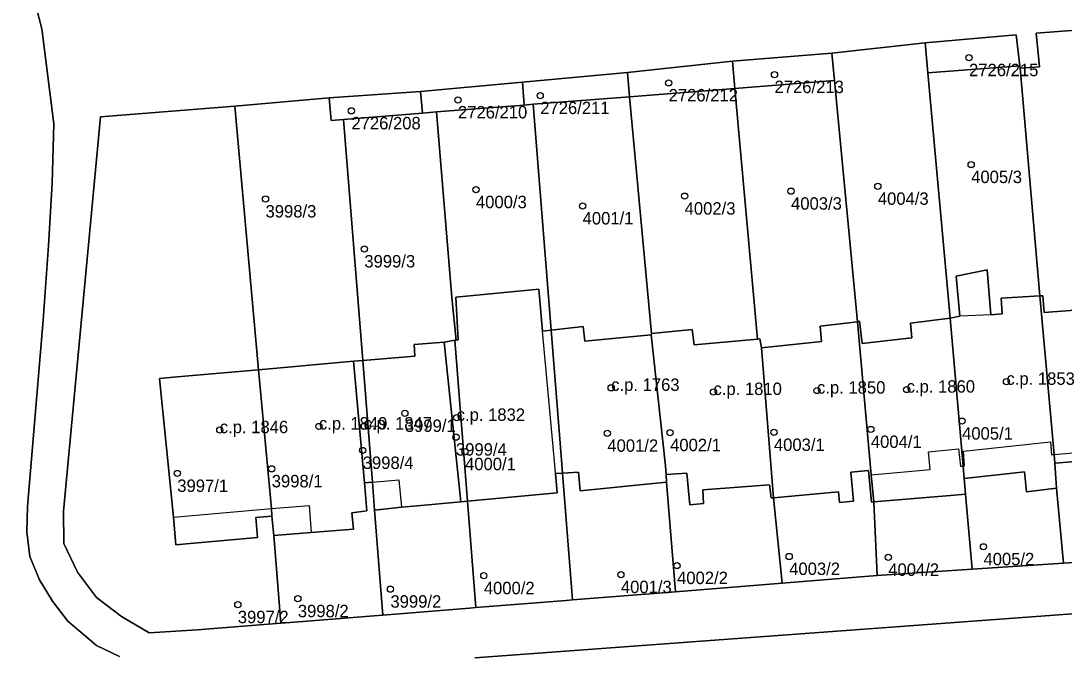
# Model space of a CAD drawing. Extents: x -878211 to -870363, y -1058464 to -1052522.
# Drawn here: x -873233.3 to -873149.4, y -1055794.2 to -1055743.4 of the extents above; entities that cross this region are included whole.
import ezdxf

# ---------------------------------------------------------------- set-up
doc = ezdxf.new("R2010")
doc.units = 0
for name, color, linetype in [('Definiční body', 7, 'Continuous'), ('Polygon budovy', 7, 'Continuous'), ('Polygon parcely', 7, 'Continuous')]:
    doc.layers.add(name, color=color, linetype=linetype)

msp = doc.modelspace()

# ---------------------------------------------------------------- linework, layer by layer
at = {"layer": 'Definiční body'}
for centre in [(-873157, -1055746.40994), (-873172.65, -1055747.76994), (-873181.17, -1055748.43994), (-873198.12, -1055749.80994), (-873191.5, -1055749.45994), (-873206.69, -1055750.68994), (-873156.83, -1055755.00994), (-873196.67, -1055757.02994), (-873171.32, -1055757.14994), (-873164.34, -1055756.75994), (-873213.6, -1055757.77994), (-873179.88, -1055757.54994), (-873188.09, -1055758.33994), (-873205.65, -1055761.79994), (-873153.99, -1055772.47994), (-873185.79, -1055772.96994), (-873177.56, -1055773.29994), (-873169.23, -1055773.18994), (-873162.02, -1055773.10994), (-873202.39, -1055775.02994), (-873198.22, -1055775.37994), (-873157.56, -1055775.64994), (-873217.28, -1055776.36994), (-873209.3, -1055776.07994), (-873205.71, -1055776.07994), (-873186.1, -1055776.62994), (-873181.05, -1055776.57994), (-873172.7, -1055776.55994), (-873164.9, -1055776.31994), (-873198.28, -1055776.93994), (-873205.78, -1055778.00994), (-873197.55, -1055778.10994), (-873220.7, -1055779.85994), (-873213.1, -1055779.48994), (-873155.84, -1055785.75994), (-873171.47, -1055786.53994), (-873163.5, -1055786.60994), (-873180.49, -1055787.26994), (-873196.04, -1055788.08994), (-873185.01, -1055787.99994), (-873203.55, -1055789.16994), (-873211, -1055789.93994), (-873215.83, -1055790.41994)]:
    msp.add_circle(centre, 0.25, dxfattribs=at)
at = {"layer": 'Polygon budovy'}
for points in [[(-873197.35, -1055782.09), (-873190.14, -1055781.41), (-873190.27, -1055779.86), (-873190.33, -1055779.18), (-873191.32, -1055768.41), (-873191.61, -1055765.04), (-873198.29, -1055765.68), (-873198.1, -1055769.11), (-873198.27, -1055769.13), (-873198.38, -1055769.15), (-873199.22, -1055769.29), (-873197.89, -1055782.14)], [(-873150.45, -1055777.32), (-873150.37, -1055778.35), (-873150.16, -1055778.33), (-873151.31, -1055765.57), (-873154.41, -1055765.76), (-873154.34, -1055767.02), (-873155.24, -1055767.1), (-873157.73, -1055767.2), (-873158.51, -1055767.38), (-873157.48, -1055779.27), (-873157.37, -1055779.26), (-873157.44, -1055778.06)], [(-873151.31, -1055765.57), (-873150.16, -1055778.33), (-873142.36, -1055777.64), (-873142.29, -1055778.58), (-873141.89, -1055778.54), (-873142.91, -1055767.38), (-873146.03, -1055767.74), (-873147.66, -1055767.87), (-873147.76, -1055766.66), (-873150.95, -1055766.92), (-873151.06, -1055765.56)], [(-873188.04, -1055768.05), (-873190.63, -1055768.33), (-873189.77, -1055779.12), (-873189.71, -1055779.83), (-873188.42, -1055779.75), (-873188.28, -1055781.25), (-873181.33, -1055780.55), (-873181.37, -1055779.94), (-873181.43, -1055779.24), (-873182.57, -1055768.72), (-873187.91, -1055769.23)], [(-873173.7, -1055769.76), (-873172.74, -1055781.82), (-873167.51, -1055781.34), (-873167.41, -1055782.21), (-873166.3, -1055782.08), (-873166.52, -1055779.75), (-873165.08, -1055779.62), (-873164.86, -1055782.17), (-873164.67, -1055782.15), (-873164.87, -1055779.98), (-873165.98, -1055767.65), (-873168.97, -1055768.01), (-873168.88, -1055769.25)], [(-873165.98, -1055767.65), (-873164.87, -1055779.98), (-873160.13, -1055779.54), (-873160.27, -1055778.13), (-873157.85, -1055777.89), (-873157.7, -1055779.28), (-873157.48, -1055779.27), (-873158.51, -1055767.38), (-873161.71, -1055767.78), (-873161.6, -1055768.96), (-873165.6, -1055769.41), (-873165.8, -1055767.62)], [(-873172.74, -1055781.82), (-873173.7, -1055769.76), (-873173.82, -1055769.02), (-873174.02, -1055769.05), (-873179.12, -1055769.5), (-873179.28, -1055768.28), (-873182.56, -1055768.6), (-873182.57, -1055768.72), (-873181.43, -1055779.24), (-873181.37, -1055779.94), (-873179.71, -1055779.84), (-873179.47, -1055782.39), (-873178.36, -1055782.28), (-873178.42, -1055781.19), (-873173.06, -1055780.78), (-873172.92, -1055781.82)], [(-873205.78, -1055770.77), (-873206.51, -1055770.83), (-873205.65, -1055780.62), (-873205, -1055780.56), (-873202.88, -1055780.37), (-873202.67, -1055782.58), (-873201.4, -1055782.46), (-873197.89, -1055782.14), (-873199.22, -1055769.29), (-873201.65, -1055769.48), (-873201.58, -1055770.43)], [(-873214.16, -1055771.52), (-873213.13, -1055782.69), (-873210.1, -1055782.45), (-873209.93, -1055784.61), (-873206.52, -1055784.34), (-873206.65, -1055783.04), (-873205.45, -1055782.87), (-873205.65, -1055780.62), (-873206.51, -1055770.83)], [(-873220.72, -1055772.1), (-873222.12, -1055772.23), (-873221.01, -1055783.38), (-873213.13, -1055782.69), (-873214.16, -1055771.52)]]:
    msp.add_lwpolyline(points, close=True, dxfattribs=at)
at = {"layer": 'Polygon parcely'}
for points in [[(-873196.76, -1055794.69), (-873149.05, -1055791.17), (-873107.38, -1055788.06), (-873105.52, -1055787.88), (-873101.59, -1055787.6), (-873100.56, -1055787.4), (-873099.68, -1055787.06), (-873098.73, -1055786.49), (-873098.02, -1055785.8), (-873097.54, -1055784.93), (-873097.37, -1055783.94), (-873097.39, -1055772.35), (-873097.7, -1055736.59), (-873098.17, -1055689.41), (-873098.6, -1055687.45), (-873099.9, -1055685.9), (-873101.62, -1055684.87)], [(-873234.54, -1055733.45), (-873233.09, -1055738.24), (-873231.61, -1055744.09), (-873230.63, -1055751.74), (-873230.77, -1055756.51), (-873231.05, -1055761.52), (-873231.5, -1055767.54), (-873232.75, -1055782.52), (-873232.81, -1055784.55), (-873232.56, -1055786.54), (-873231.79, -1055788.41), (-873230.74, -1055790.13), (-873229.51, -1055791.74), (-873227.19, -1055793.69), (-873225.36, -1055794.58)], [(-873225.36, -1055794.58), (-873227.19, -1055793.69), (-873229.51, -1055791.74), (-873230.74, -1055790.13), (-873231.79, -1055788.41), (-873232.56, -1055786.54), (-873232.81, -1055784.55), (-873232.75, -1055782.52), (-873231.5, -1055767.54), (-873231.05, -1055761.52), (-873230.77, -1055756.51), (-873230.63, -1055751.74), (-873231.61, -1055744.09), (-873233.09, -1055738.24), (-873234.54, -1055733.45)], [(-873141.24, -1055786.54), (-873149.41, -1055787.07), (-873156.75, -1055787.57), (-873164.39, -1055788.06), (-873172.04, -1055788.69), (-873180.62, -1055789.38), (-873188.9, -1055790.04), (-873189.4, -1055790.08), (-873196.67, -1055790.65), (-873197.2, -1055790.69), (-873204.15, -1055791.25), (-873204.55, -1055791.28), (-873211.63, -1055791.84), (-873212.36, -1055791.9), (-873219.1, -1055792.44), (-873222.95, -1055792.68), (-873225.18, -1055791.38), (-873227.21, -1055789.85), (-873228.74, -1055787.79), (-873229.82, -1055785.49), (-873229.85, -1055782.9), (-873226.87, -1055751.18), (-873216.06, -1055750.31), (-873208.49, -1055749.63), (-873201.14, -1055749.12), (-873192.92, -1055748.37), (-873184.49, -1055747.61), (-873176.04, -1055746.69), (-873168.04, -1055746.06), (-873160.54, -1055745.23), (-873153.22, -1055744.57), (-873152.92, -1055747.06), (-873152.89, -1055747.26), (-873151.34, -1055747.16), (-873151.61, -1055744.44), (-873144.88, -1055743.94)], [(-873111.01, -1055794.33), (-873103.73, -1055793.78), (-873105.52, -1055787.88), (-873107.38, -1055788.06), (-873149.05, -1055791.17), (-873196.76, -1055794.69)]]:
    msp.add_lwpolyline(points, dxfattribs=at)
for points in [[(-873152.92, -1055747.06), (-873153.22, -1055744.57), (-873160.54, -1055745.23), (-873160.32, -1055747.64)], [(-873147.66, -1055767.87), (-873146.03, -1055767.74), (-873146.3, -1055764.39), (-873143.19, -1055764.1), (-873144.88, -1055743.94), (-873151.61, -1055744.44), (-873151.34, -1055747.16), (-873152.89, -1055747.26), (-873151.31, -1055765.57), (-873151.06, -1055765.56), (-873150.95, -1055766.92), (-873147.76, -1055766.66)], [(-873168.04, -1055746.06), (-873167.83, -1055748.24), (-873165.98, -1055767.65), (-873165.8, -1055767.62), (-873165.6, -1055769.41), (-873161.6, -1055768.96), (-873161.71, -1055767.78), (-873158.51, -1055767.38), (-873160.32, -1055747.64), (-873160.54, -1055745.23)], [(-873168.04, -1055746.06), (-873176.04, -1055746.69), (-873175.84, -1055748.88), (-873167.83, -1055748.24)], [(-873176.04, -1055746.69), (-873184.49, -1055747.61), (-873184.31, -1055749.55), (-873175.84, -1055748.88)], [(-873152.89, -1055747.26), (-873152.92, -1055747.06), (-873160.32, -1055747.64), (-873158.51, -1055767.38), (-873157.73, -1055767.2), (-873158.03, -1055764), (-873155.55, -1055763.47), (-873155.24, -1055767.1), (-873154.34, -1055767.02), (-873154.41, -1055765.76), (-873151.31, -1055765.57)], [(-873184.31, -1055749.55), (-873184.49, -1055747.61), (-873192.92, -1055748.37), (-873192.78, -1055750.22), (-873192.07, -1055750.16)], [(-873192.92, -1055748.37), (-873201.14, -1055749.12), (-873200.97, -1055750.87), (-873199.84, -1055750.78), (-873192.78, -1055750.22)], [(-873167.83, -1055748.24), (-873175.84, -1055748.88), (-873174.02, -1055769.05), (-873173.82, -1055769.02), (-873173.7, -1055769.76), (-873168.88, -1055769.25), (-873168.97, -1055768.01), (-873165.98, -1055767.65)], [(-873207.32, -1055751.38), (-873208.32, -1055751.46), (-873208.49, -1055749.63), (-873216.06, -1055750.31), (-873214.16, -1055771.52), (-873206.51, -1055770.83), (-873205.78, -1055770.77)], [(-873201.14, -1055749.12), (-873208.49, -1055749.63), (-873208.32, -1055751.46), (-873207.32, -1055751.38), (-873200.97, -1055750.87)], [(-873182.57, -1055768.72), (-873182.56, -1055768.6), (-873184.31, -1055749.55), (-873192.07, -1055750.16), (-873190.63, -1055768.33), (-873188.04, -1055768.05), (-873187.91, -1055769.23)], [(-873174.02, -1055769.05), (-873175.84, -1055748.88), (-873184.31, -1055749.55), (-873182.56, -1055768.6), (-873179.28, -1055768.28), (-873179.12, -1055769.5)], [(-873213.08, -1055783.29), (-873214.39, -1055783.4), (-873214.25, -1055785), (-873219.65, -1055785.49), (-873220.81, -1055785.6), (-873221.01, -1055783.38), (-873222.12, -1055772.23), (-873220.72, -1055772.1), (-873214.16, -1055771.52), (-873216.06, -1055750.31), (-873226.87, -1055751.18), (-873229.85, -1055782.9), (-873229.82, -1055785.49), (-873228.74, -1055787.79), (-873227.21, -1055789.85), (-873225.18, -1055791.38), (-873222.95, -1055792.68), (-873219.1, -1055792.44), (-873212.36, -1055791.9), (-873212.94, -1055784.84)], [(-873199.84, -1055750.78), (-873198.62, -1055765.71), (-873198.27, -1055769.13), (-873198.1, -1055769.11), (-873198.29, -1055765.68), (-873191.61, -1055765.04), (-873191.32, -1055768.41), (-873190.63, -1055768.33), (-873192.07, -1055750.16), (-873192.78, -1055750.22)], [(-873198.62, -1055765.71), (-873199.84, -1055750.78), (-873200.97, -1055750.87), (-873207.32, -1055751.38), (-873205.78, -1055770.77), (-873201.58, -1055770.43), (-873201.65, -1055769.48), (-873199.22, -1055769.29), (-873198.38, -1055769.15), (-873198.27, -1055769.13)], [(-873150.16, -1055778.33), (-873151.31, -1055765.57), (-873154.41, -1055765.76), (-873154.34, -1055767.02), (-873155.24, -1055767.1), (-873155.55, -1055763.47), (-873158.03, -1055764), (-873157.73, -1055767.2), (-873158.51, -1055767.38), (-873157.48, -1055779.27), (-873157.39, -1055780.26), (-873152.55, -1055779.73), (-873152.39, -1055781.33), (-873149.97, -1055781.05), (-873150.11, -1055779.03)], [(-873147.09, -1055781.22), (-873147.17, -1055780.17), (-873141.89, -1055779.76), (-873141.89, -1055778.54), (-873142.91, -1055767.38), (-873143.19, -1055764.1), (-873146.3, -1055764.39), (-873146.03, -1055767.74), (-873147.66, -1055767.87), (-873147.76, -1055766.66), (-873150.95, -1055766.92), (-873151.06, -1055765.56), (-873151.31, -1055765.57), (-873150.16, -1055778.33), (-873150.11, -1055779.03), (-873148.42, -1055778.91), (-873148.2, -1055781.3)], [(-873198.1, -1055769.11), (-873198.27, -1055769.13), (-873198.38, -1055769.15), (-873197.35, -1055782.09), (-873190.14, -1055781.41), (-873190.27, -1055779.86), (-873189.71, -1055779.83), (-873189.77, -1055779.12), (-873190.63, -1055768.33), (-873191.32, -1055768.41), (-873191.61, -1055765.04), (-873198.29, -1055765.68)], [(-873181.37, -1055779.94), (-873181.43, -1055779.24), (-873182.57, -1055768.72), (-873187.91, -1055769.23), (-873188.04, -1055768.05), (-873190.63, -1055768.33), (-873189.77, -1055779.12), (-873189.71, -1055779.83), (-873188.42, -1055779.75), (-873188.28, -1055781.25), (-873181.33, -1055780.55)], [(-873166.3, -1055782.08), (-873166.52, -1055779.75), (-873165.08, -1055779.62), (-873164.86, -1055782.17), (-873164.67, -1055782.15), (-873164.87, -1055779.98), (-873165.98, -1055767.65), (-873168.97, -1055768.01), (-873168.88, -1055769.25), (-873173.7, -1055769.76), (-873172.74, -1055781.82), (-873167.51, -1055781.34), (-873167.41, -1055782.21)], [(-873165.8, -1055767.62), (-873165.98, -1055767.65), (-873164.87, -1055779.98), (-873164.67, -1055782.15), (-873158.49, -1055781.63), (-873157.28, -1055781.53), (-873157.39, -1055780.26), (-873157.48, -1055779.27), (-873158.51, -1055767.38), (-873161.71, -1055767.78), (-873161.6, -1055768.96), (-873165.6, -1055769.41)], [(-873174.02, -1055769.05), (-873179.12, -1055769.5), (-873179.28, -1055768.28), (-873182.56, -1055768.6), (-873182.57, -1055768.72), (-873181.43, -1055779.24), (-873181.37, -1055779.94), (-873179.71, -1055779.84), (-873179.47, -1055782.39), (-873178.36, -1055782.28), (-873178.42, -1055781.19), (-873173.06, -1055780.78), (-873172.92, -1055781.82), (-873172.74, -1055781.82), (-873173.7, -1055769.76), (-873173.82, -1055769.02)], [(-873201.58, -1055770.43), (-873205.78, -1055770.77), (-873205, -1055780.56), (-873204.82, -1055782.82), (-873202.67, -1055782.58), (-873201.4, -1055782.46), (-873197.89, -1055782.14), (-873199.22, -1055769.29), (-873201.65, -1055769.48)], [(-873197.35, -1055782.09), (-873198.38, -1055769.15), (-873199.22, -1055769.29), (-873197.89, -1055782.14)], [(-873209.93, -1055784.61), (-873206.52, -1055784.34), (-873206.65, -1055783.04), (-873205.45, -1055782.87), (-873205.65, -1055780.62), (-873206.51, -1055770.83), (-873214.16, -1055771.52), (-873213.13, -1055782.69), (-873213.08, -1055783.29), (-873212.94, -1055784.84)], [(-873205, -1055780.56), (-873205.78, -1055770.77), (-873206.51, -1055770.83), (-873205.65, -1055780.62)], [(-873213.08, -1055783.29), (-873213.13, -1055782.69), (-873214.16, -1055771.52), (-873220.72, -1055772.1), (-873222.12, -1055772.23), (-873221.01, -1055783.38), (-873220.81, -1055785.6), (-873219.65, -1055785.49), (-873214.25, -1055785), (-873214.39, -1055783.4)], [(-873149.41, -1055787.07), (-873141.24, -1055786.54), (-873141.89, -1055779.76), (-873147.17, -1055780.17), (-873147.09, -1055781.22), (-873148.2, -1055781.3), (-873148.42, -1055778.91), (-873150.11, -1055779.03), (-873149.97, -1055781.05)], [(-873188.9, -1055790.04), (-873189.71, -1055779.83), (-873190.27, -1055779.86), (-873190.14, -1055781.41), (-873197.35, -1055782.09), (-873196.67, -1055790.65), (-873189.4, -1055790.08)], [(-873188.9, -1055790.04), (-873180.62, -1055789.38), (-873181.33, -1055780.55), (-873188.28, -1055781.25), (-873188.42, -1055779.75), (-873189.71, -1055779.83)], [(-873180.62, -1055789.38), (-873172.04, -1055788.69), (-873172.74, -1055781.82), (-873172.92, -1055781.82), (-873173.06, -1055780.78), (-873178.42, -1055781.19), (-873178.36, -1055782.28), (-873179.47, -1055782.39), (-873179.71, -1055779.84), (-873181.37, -1055779.94), (-873181.33, -1055780.55)], [(-873164.67, -1055782.15), (-873164.86, -1055782.17), (-873165.08, -1055779.62), (-873166.52, -1055779.75), (-873166.3, -1055782.08), (-873167.41, -1055782.21), (-873167.51, -1055781.34), (-873172.74, -1055781.82), (-873172.04, -1055788.69), (-873164.39, -1055788.06)], [(-873149.41, -1055787.07), (-873149.97, -1055781.05), (-873152.39, -1055781.33), (-873152.55, -1055779.73), (-873157.39, -1055780.26), (-873157.28, -1055781.53), (-873156.75, -1055787.57)], [(-873204.15, -1055791.25), (-873204.82, -1055782.82), (-873205, -1055780.56), (-873205.65, -1055780.62), (-873205.45, -1055782.87), (-873206.65, -1055783.04), (-873206.52, -1055784.34), (-873209.93, -1055784.61), (-873212.94, -1055784.84), (-873212.36, -1055791.9), (-873211.63, -1055791.84), (-873204.55, -1055791.28)], [(-873157.28, -1055781.53), (-873158.49, -1055781.63), (-873164.67, -1055782.15), (-873164.39, -1055788.06), (-873156.75, -1055787.57)], [(-873197.89, -1055782.14), (-873201.4, -1055782.46), (-873202.67, -1055782.58), (-873204.82, -1055782.82), (-873204.15, -1055791.25), (-873197.2, -1055790.69), (-873196.67, -1055790.65), (-873197.35, -1055782.09)]]:
    msp.add_lwpolyline(points, close=True, dxfattribs=at)

# ---------------------------------------------------------------- texts
at = {"layer": 'Definiční body'}
for s, p in [('2726/215', (-873157, -1055747.899)), ('2726/213', (-873172.65, -1055749.259)), ('2726/212', (-873181.17, -1055749.929)), ('2726/210', (-873198.12, -1055751.299)), ('2726/211', (-873191.5, -1055750.949)), ('2726/208', (-873206.69, -1055752.179)), ('4005/3', (-873156.83, -1055756.499)), ('4004/3', (-873164.34, -1055758.249)), ('4000/3', (-873196.67, -1055758.519)), ('4002/3', (-873179.88, -1055759.039)), ('4003/3', (-873171.32, -1055758.639)), ('3998/3', (-873213.6, -1055759.269)), ('4001/1', (-873188.09, -1055759.829)), ('3999/3', (-873205.65, -1055763.289)), ('c.p. 1763', (-873185.79, -1055773.22)), ('c.p. 1853', (-873153.99, -1055772.73)), ('c.p. 1810', (-873177.56, -1055773.55)), ('c.p. 1850', (-873169.23, -1055773.44)), ('c.p. 1860', (-873162.02, -1055773.36)), ('c.p. 1832', (-873198.22, -1055775.629)), ('c.p. 1846', (-873217.28, -1055776.62)), ('c.p. 1849', (-873209.3, -1055776.33)), ('c.p. 1847', (-873205.71, -1055776.33)), ('3999/1', (-873202.39, -1055776.519)), ('4005/1', (-873157.56, -1055777.139)), ('3999/4', (-873198.28, -1055778.429)), ('4001/2', (-873186.1, -1055778.119)), ('4002/1', (-873181.05, -1055778.069)), ('4003/1', (-873172.7, -1055778.049)), ('4004/1', (-873164.9, -1055777.809)), ('3998/4', (-873205.78, -1055779.499)), ('4000/1', (-873197.55, -1055779.599)), ('3997/1', (-873220.7, -1055781.349)), ('3998/1', (-873213.1, -1055780.979)), ('4005/2', (-873155.84, -1055787.249)), ('4003/2', (-873171.47, -1055788.029)), ('4004/2', (-873163.5, -1055788.099)), ('4002/2', (-873180.49, -1055788.759)), ('4000/2', (-873196.04, -1055789.579)), ('4001/3', (-873185.01, -1055789.489)), ('3999/2', (-873203.55, -1055790.659)), ('3998/2', (-873211, -1055791.429)), ('3997/2', (-873215.83, -1055791.909))]:
    msp.add_text(s, height=0.999996, dxfattribs=at).set_placement(p)

doc.saveas('drawing.dxf')
